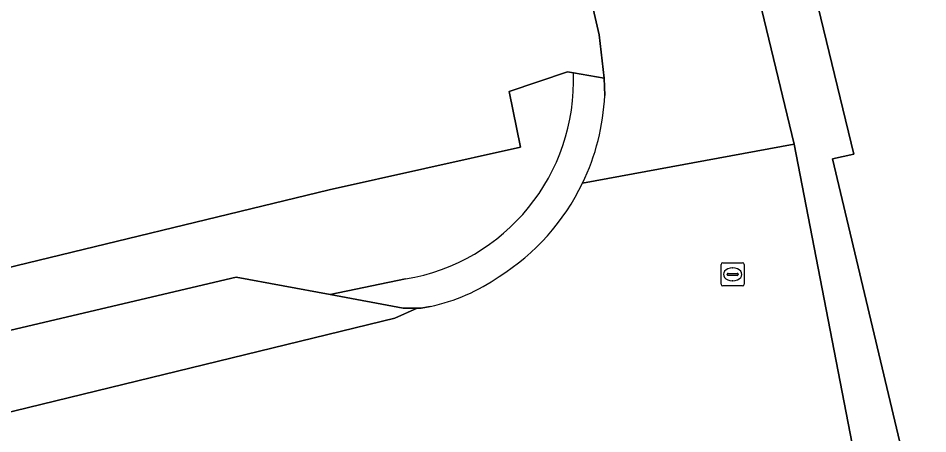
# Model space of a CAD drawing. Extents: x 160675 to 161153, y 383241 to 383714.
# Drawn here: x 160986.68 to 161026.02, y 383436.81 to 383454.8 of the extents above; entities that cross this region are included whole.
import ezdxf

# ---------------------------------------------------------------- set-up
doc = ezdxf.new("R2010")
doc.units = 0
for name, color, linetype in [('IMGEO_Groenvoorziening', 7, 'Continuous'), ('IMGEO_Pand', 7, 'Continuous'), ('IMGEO_Parkeervlak_gesloten', 7, 'Continuous'), ('IMGEO_Parkeervlak_open', 7, 'Continuous'), ('IMGEO_Rijbaan_lokaal_open', 7, 'Continuous'), ('IMGEO_Rioolput', 7, 'Continuous'), ('IMGEO_Voetpad_open', 7, 'Continuous')]:
    doc.layers.add(name, color=color, linetype=linetype)

msp = doc.modelspace()

# ---------------------------------------------------------------- linework, layer by layer
at = {"layer": 'IMGEO_Groenvoorziening'}
for points in [[(161010.691, 383452.436), (161010.431, 383452.481), (161007.919, 383451.629), (161008.407, 383449.21), (161000.128, 383447.369), (160985.135, 383443.735)], [(160914.857, 383421.125), (160915.017, 383421.657), (160909.234, 383423.484), (160909.469, 383424.262), (160912.495, 383433.743), (160915.704, 383443.719), (160934.63, 383438.001), (160951.457, 383433.034), (160961.834, 383435.436), (160965.766, 383432.365), (160966.474, 383432.18), (160966.937, 383432.909), (160966.89, 383433.116), (160965.814, 383437.812), (160981.012, 383441.403), (160982.155, 383436.716), (160982.31, 383436.079), (160983.118, 383436.334), (160982.974, 383436.943), (160982.179, 383440.314), (160996.107, 383443.592), (161000.166, 383442.832), (161003.426, 383443.511)]]:
    msp.add_lwpolyline(points, dxfattribs=at)
msp.add_arc((161002.005, 383452.087), 8.693, 279.4066, 2.3018, dxfattribs=at)
at = {"layer": 'IMGEO_Pand'}
msp.add_lwpolyline([(161011.858, 383494.285), (161014.465, 383483.45), (161014.985, 383481.288), (161022.819, 383448.908), (161021.892, 383448.714), (161025.358, 383434.141), (161049.535, 383439.901), (161049.507, 383440.018), (161053.275, 383449.133)], dxfattribs=at)
at = {"layer": 'IMGEO_Parkeervlak_gesloten'}
msp.add_lwpolyline([(160985.135, 383443.735), (161000.128, 383447.369), (161008.407, 383449.21), (161007.919, 383451.629), (161010.431, 383452.481), (161010.691, 383452.436), (161012.021, 383452.206), (161011.807, 383454.082), (161010.121, 383461.406), (161010.099, 383461.499), (161008.965, 383460.785), (161006.042, 383472.607), (160995.466, 383470.147), (160980.701, 383466.632)], dxfattribs=at)
at = {"layer": 'IMGEO_Parkeervlak_open'}
msp.add_lwpolyline([(161002.961, 383441.809), (161003.933, 383442.245), (161003.33, 383442.24), (161000.166, 383442.832), (160996.107, 383443.592), (160982.179, 383440.314), (160982.974, 383436.943)], close=True, dxfattribs=at)
at = {"layer": 'IMGEO_Rijbaan_lokaal_open'}
for points in [[(160998.59, 383509.53), (160998.803, 383509.595), (161000.729, 383501.365), (161004.356, 383486.109), (161007.315, 383473.502), (161007.432, 383472.93), (161010.099, 383461.499), (161010.121, 383461.406), (161011.807, 383454.082), (161012.021, 383452.206), (161012.046, 383451.457)], [(161011.088, 383447.657), (161020.237, 383449.35), (161015.75, 383467.966), (161008.411, 383498.621)], [(161020.237, 383449.35), (161011.088, 383447.657)], [(161023.095, 383434.591), (161020.237, 383449.35)], [(161004.5, 383442.322), (161004.109, 383442.247), (161003.933, 383442.245), (161002.961, 383441.809), (160982.974, 383436.943), (160983.118, 383436.334), (160982.31, 383436.079), (160983.287, 383431.735), (160984.098, 383431.98), (160985.645, 383425.552), (160993.778, 383416.768), (160995.733, 383418.579)]]:
    msp.add_lwpolyline(points, dxfattribs=at)
for centre, radius, start, end in [((161002.257, 383451.904), 9.799, 334.3154, 357.3852), ((161002.269, 383451.901), 9.787, 302.1624, 334.3018), ((161002.812, 383450.283), 8.138, 281.9681, 304.9896)]:
    msp.add_arc(centre, radius, start, end, dxfattribs=at)
at = {"layer": 'IMGEO_Rioolput'}
for p, q in [((161017.079, 383443.284), (161017.079, 383444.136)), ((161017.154, 383444.21), (161018.006, 383444.21)), ((161018.08, 383444.136), (161018.08, 383443.284)), ((161017.338, 383443.704), (161017.338, 383443.716)), ((161017.381, 383443.753), (161017.779, 383443.753)), ((161017.567, 383443.99), (161017.592, 383443.99)), ((161017.822, 383443.716), (161017.822, 383443.704)), ((161017.776, 383443.667), (161017.378, 383443.667)), ((161017.59, 383443.43), (161017.565, 383443.43)), ((161018.006, 383443.21), (161017.154, 383443.21))]:
    msp.add_line(p, q, dxfattribs=at)
for points in [[(161017.079, 383443.284), (161017.079, 383444.136)], [(161017.154, 383444.21), (161018.006, 383444.21)], [(161018.08, 383444.136), (161018.08, 383443.284)], [(161018.006, 383443.21), (161017.154, 383443.21)]]:
    msp.add_lwpolyline(points, dxfattribs=at)
for centre, radius, start, end in [((161017.156, 383444.134), 0.0765, 91.552, 178.448), ((161017.156, 383444.134), 0.0765, 91.552, 178.448), ((161018.004, 383444.134), 0.0765, 1.552, 88.448), ((161018.004, 383444.134), 0.0765, 1.552, 88.448), ((161017.378, 383443.713), 0.0403, 85.8775, 175.7526), ((161017.375, 383443.703), 0.0366, 178.938, 274.7102), ((161017.779, 383443.71), 0.043, 264.8664, 352.4533), ((161017.783, 383443.715), 0.0386, 1.7309, 96.639), ((161017.156, 383443.286), 0.0765, 181.552, 268.448), ((161017.156, 383443.286), 0.0765, 181.552, 268.448), ((161018.004, 383443.286), 0.0765, 271.552, 358.448), ((161018.004, 383443.286), 0.0765, 271.552, 358.448)]:
    msp.add_arc(centre, radius, start, end, dxfattribs=at)
for centre, major_axis, ratio, start_param, end_param in [((161017.566, 383443.71), (-0.387, 0.002), 0.722429, 4.712389, 7.853982), ((161017.591, 383443.71), (-0.39, 0.002), 0.717154, 1.570796, 4.712389)]:
    msp.add_ellipse(centre, major_axis=major_axis, ratio=ratio, start_param=start_param, end_param=end_param, dxfattribs=at)
at = {"layer": 'IMGEO_Voetpad_open'}
for points in [[(161007.753, 383512.121), (161007.66, 383511.339), (161008.411, 383498.621), (161015.75, 383467.966), (161020.237, 383449.35), (161023.095, 383434.591)], [(161023.089, 383433.867), (161022.883, 383433.221), (161019.614, 383422.806), (161021.266, 383423.165), (161022.993, 383428.609), (161025.358, 383434.141), (161021.892, 383448.714), (161022.819, 383448.908), (161014.985, 383481.288), (161014.465, 383483.45), (161011.858, 383494.285), (161011.421, 383494.179), (161010.2, 383499.211), (161015.25, 383500.388), (161015.35, 383499.959), (161018.313, 383500.667), (161016.531, 383508.157)], [(161012.046, 383451.457), (161012.021, 383452.206), (161010.691, 383452.436)], [(161003.426, 383443.511), (161000.166, 383442.832), (161003.33, 383442.24), (161003.933, 383442.245), (161004.109, 383442.247), (161004.5, 383442.322)]]:
    msp.add_lwpolyline(points, dxfattribs=at)
for centre, radius, start, end in [((161002.005, 383452.087), 8.693, 279.4066, 2.3018), ((161002.257, 383451.904), 9.799, 334.3154, 357.3852), ((161002.269, 383451.901), 9.787, 302.1624, 334.3018), ((161002.812, 383450.283), 8.138, 281.9681, 304.9896)]:
    msp.add_arc(centre, radius, start, end, dxfattribs=at)

doc.saveas('drawing.dxf')
